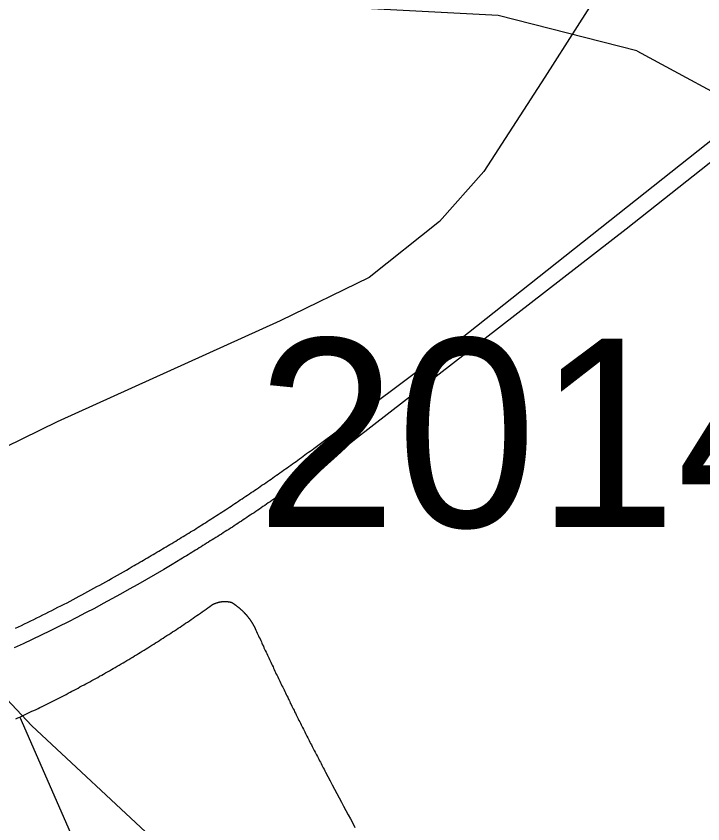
# Model space of a CAD drawing. Extents: x 1268485 to 1426702, y 514839 to 616766.
# Drawn here: x 1382645 to 1383183, y 546497 to 547131 of the extents above; entities that cross this region are included whole.
import ezdxf

# ---------------------------------------------------------------- set-up
doc = ezdxf.new("R2010")
doc.units = 0
for name, color, linetype in [('Old_Level_3', 7, 'Continuous'), ('Old_Level_32', 7, 'Continuous'), ('Old_Level_35', 7, 'Continuous'), ('Old_Level_44', 7, 'Continuous'), ('Old_Level_58', 7, 'Continuous'), ('Old_Level_8', 7, 'Continuous')]:
    doc.layers.add(name, color=color, linetype=linetype)

msp = doc.modelspace()

# ---------------------------------------------------------------- linework, layer by layer
at = {"layer": 'Old_Level_3'}
msp.add_lwpolyline([(1382405.699, 547207.27), (1382399.24, 547103.937), (1382418.615, 546981.229), (1382476.74, 546800.395), (1382554.24, 546684.145), (1382657.574, 546574.354), (1382754.449, 546483.936), (1382915.907, 546406.436), (1382993.407, 546380.603), (1383135.49, 546348.312)], dxfattribs=at)
at = {"layer": 'Old_Level_32'}
msp.add_lwpolyline([(1383160.923, 547241.887), (1383059.608, 547082.779), (1383011.833, 547008.813), (1382977.029, 546969.696), (1382921.863, 546925.64), (1382852.234, 546891.863), (1382677.405, 546812.56), (1382500.305, 546725.914), (1382347.423, 546661.296), (1382271.739, 546637.799), (1382208.165, 546626.05), (1382171.08, 546620.177), (1382116.587, 546621.645), (1382056.041, 546623.114), (1381992.466, 546633.394), (1381910.727, 546653.954), (1381803.257, 546690.668), (1381669.716, 546753.692), (1381584.757, 546789.573), (1381494.8, 546832.241), (1381371.359, 546925.337), (1381354.867, 546957.338)], dxfattribs=at)
at = {"layer": 'Old_Level_35'}
for points in [[(1382798.252, 546668.804), (1382798.354, 546668.855), (1382798.457, 546668.957), (1382798.662, 546669.06), (1382798.867, 546669.111), (1382798.97, 546669.214), (1382799.175, 546669.316), (1382799.277, 546669.367), (1382799.38, 546669.419), (1382799.482, 546669.521), (1382799.585, 546669.624), (1382799.892, 546669.675), (1382799.995, 546669.727), (1382800.097, 546669.829), (1382800.2, 546669.88), (1382800.405, 546669.932), (1382800.508, 546669.982), (1382800.713, 546670.085), (1382800.918, 546670.188), (1382801.02, 546670.239), (1382801.123, 546670.29), (1382801.225, 546670.393), (1382801.533, 546670.444), (1382801.635, 546670.495), (1382801.738, 546670.495), (1382801.84, 546670.547), (1382802.148, 546670.649), (1382802.25, 546670.7), (1382802.353, 546670.752), (1382802.456, 546670.803), (1382802.661, 546670.854), (1382802.866, 546670.854), (1382802.968, 546670.957), (1382803.173, 546671.008), (1382803.276, 546671.059), (1382803.481, 546671.059), (1382803.583, 546671.11), (1382803.788, 546671.213), (1382803.891, 546671.213), (1382804.096, 546671.264), (1382804.301, 546671.315), (1382804.404, 546671.315), (1382804.609, 546671.367), (1382804.711, 546671.367), (1382804.916, 546671.418), (1382805.019, 546671.418), (1382805.224, 546671.52), (1382805.326, 546671.52), (1382805.531, 546671.572), (1382805.736, 546671.572), (1382805.839, 546671.623), (1382806.044, 546671.623), (1382806.146, 546671.623), (1382806.352, 546671.675), (1382806.454, 546671.675), (1382806.659, 546671.675), (1382806.864, 546671.725), (1382806.967, 546671.725), (1382807.172, 546671.725), (1382807.274, 546671.725), (1382807.479, 546671.828), (1382807.582, 546671.828), (1382807.787, 546671.828), (1382807.992, 546671.828), (1382808.094, 546671.828), (1382808.3, 546671.828), (1382808.505, 546671.828), (1382808.607, 546671.828), (1382808.71, 546671.828), (1382808.915, 546671.828), (1382809.12, 546671.828), (1382809.222, 546671.828), (1382809.325, 546671.828), (1382809.632, 546671.828), (1382809.735, 546671.828), (1382809.837, 546671.828), (1382810.145, 546671.828), (1382810.248, 546671.828), (1382810.35, 546671.725), (1382810.658, 546671.725), (1382810.76, 546671.725), (1382810.863, 546671.725), (1382810.965, 546671.675), (1382811.273, 546671.675), (1382811.375, 546671.675), (1382811.478, 546671.623), (1382811.785, 546671.623), (1382811.888, 546671.623), (1382811.99, 546671.572), (1382812.093, 546671.572), (1382812.401, 546671.52), (1382812.503, 546671.52), (1382812.606, 546671.418), (1382812.913, 546671.418), (1382813.016, 546671.367), (1382813.118, 546671.367), (1382813.221, 546671.315), (1382813.528, 546671.315), (1382813.631, 546671.264), (1382813.733, 546671.213)], [(1382813.733, 546671.213), (1382814.041, 546671.059), (1382814.246, 546670.957), (1382814.451, 546670.752), (1382814.759, 546670.649), (1382814.964, 546670.444), (1382815.271, 546670.29), (1382815.476, 546670.137), (1382815.784, 546669.982), (1382815.989, 546669.829), (1382816.091, 546669.675), (1382816.399, 546669.521), (1382816.604, 546669.316), (1382816.912, 546669.214), (1382817.117, 546669.009), (1382817.424, 546668.804), (1382817.629, 546668.701), (1382817.834, 546668.496), (1382818.039, 546668.291), (1382818.245, 546668.137), (1382818.45, 546667.984), (1382818.757, 546667.829), (1382818.962, 546667.624), (1382819.167, 546667.419), (1382819.372, 546667.266), (1382819.577, 546667.061), (1382819.885, 546666.856), (1382820.09, 546666.753), (1382820.295, 546666.548), (1382820.5, 546666.394), (1382820.705, 546666.189), (1382820.91, 546665.984), (1382821.115, 546665.728), (1382821.423, 546665.574), (1382821.628, 546665.369), (1382821.73, 546665.164), (1382822.038, 546665.01), (1382822.243, 546664.805), (1382822.346, 546664.651), (1382822.653, 546664.446), (1382822.858, 546664.19), (1382822.961, 546663.985), (1382823.268, 546663.831), (1382823.371, 546663.626), (1382823.576, 546663.37), (1382823.883, 546663.165), (1382823.986, 546663.011), (1382824.294, 546662.755), (1382824.396, 546662.55), (1382824.601, 546662.396), (1382824.704, 546662.14), (1382825.011, 546661.935), (1382825.216, 546661.678), (1382825.421, 546661.524), (1382825.626, 546661.319), (1382825.729, 546661.063), (1382826.037, 546660.858), (1382826.139, 546660.602), (1382826.242, 546660.448), (1382826.549, 546660.192), (1382826.652, 546659.935), (1382826.857, 546659.73), (1382826.959, 546659.525), (1382827.267, 546659.32), (1382827.369, 546659.064), (1382827.472, 546658.807), (1382827.779, 546658.602), (1382827.882, 546658.397), (1382828.087, 546658.141), (1382828.292, 546657.936), (1382828.395, 546657.679), (1382828.6, 546657.423), (1382828.702, 546657.167), (1382828.907, 546657.013), (1382829.01, 546656.757), (1382829.215, 546656.501), (1382829.42, 546656.244), (1382829.522, 546655.988), (1382829.727, 546655.834), (1382829.83, 546655.578), (1382830.035, 546655.321), (1382830.138, 546655.065), (1382830.24, 546654.809), (1382830.548, 546654.553), (1382830.65, 546654.296), (1382830.753, 546654.04), (1382830.855, 546653.835), (1382830.958, 546653.578), (1382831.163, 546653.322), (1382831.265, 546653.066), (1382831.47, 546652.81), (1382831.675, 546652.553), (1382831.778, 546652.297), (1382831.88, 546652.04), (1382831.983, 546651.835), (1382832.086, 546651.579), (1382832.291, 546651.323), (1382832.393, 546651.067), (1382832.496, 546650.81), (1382832.598, 546650.554)], [(1382648.051, 546581.195), (1382649.589, 546581.913), (1382651.23, 546582.682), (1382652.768, 546583.45), (1382654.408, 546584.168), (1382656.048, 546584.938), (1382657.586, 546585.706), (1382659.124, 546586.424), (1382660.765, 546587.193), (1382662.405, 546588.013), (1382663.84, 546588.731), (1382665.481, 546589.5), (1382667.121, 546590.32), (1382668.659, 546591.037), (1382670.299, 546591.807), (1382671.735, 546592.627), (1382673.375, 546593.447), (1382675.016, 546594.165), (1382676.451, 546594.985), (1382678.091, 546595.805), (1382679.629, 546596.574), (1382681.27, 546597.394), (1382682.705, 546598.163), (1382684.346, 546598.984), (1382685.883, 546599.804), (1382687.524, 546600.624), (1382688.959, 546601.444), (1382690.6, 546602.264), (1382692.138, 546603.085), (1382693.778, 546603.956), (1382695.213, 546604.776), (1382696.751, 546605.545), (1382698.392, 546606.365), (1382699.827, 546607.237), (1382701.467, 546608.057), (1382703.005, 546608.929), (1382704.543, 546609.749), (1382706.081, 546610.62), (1382707.619, 546611.44), (1382709.157, 546612.312), (1382710.592, 546613.183), (1382712.233, 546614.055), (1382713.77, 546614.875), (1382715.206, 546615.746), (1382716.744, 546616.618), (1382718.384, 546617.489), (1382719.922, 546618.361), (1382721.357, 546619.232), (1382722.895, 546620.104), (1382724.331, 546620.975), (1382725.971, 546621.898), (1382727.509, 546622.82), (1382729.047, 546623.692), (1382730.482, 546624.563), (1382732.02, 546625.486), (1382733.455, 546626.358), (1382734.993, 546627.332), (1382736.531, 546628.204), (1382737.967, 546629.126), (1382739.505, 546629.997), (1382741.042, 546630.92), (1382742.478, 546631.792), (1382744.016, 546632.765), (1382745.451, 546633.688), (1382746.989, 546634.611), (1382748.527, 546635.585), (1382749.962, 546636.508), (1382751.5, 546637.431), (1382753.038, 546638.354), (1382754.473, 546639.327), (1382756.011, 546640.25), (1382757.549, 546641.173), (1382758.984, 546642.147), (1382760.42, 546643.07), (1382761.855, 546643.993), (1382763.393, 546645.018), (1382764.828, 546645.941), (1382766.366, 546646.914), (1382767.802, 546647.889), (1382769.237, 546648.811), (1382770.775, 546649.836), (1382772.21, 546650.81), (1382773.646, 546651.733), (1382775.081, 546652.758), (1382776.619, 546653.732), (1382777.952, 546654.706), (1382779.49, 546655.68), (1382781.028, 546656.706), (1382782.36, 546657.679), (1382783.898, 546658.705), (1382785.334, 546659.679), (1382786.769, 546660.704), (1382788.204, 546661.678), (1382789.64, 546662.703), (1382791.075, 546663.678), (1382792.51, 546664.703), (1382794.048, 546665.728), (1382795.381, 546666.753), (1382796.919, 546667.727), (1382798.252, 546668.804)], [(1382832.598, 546650.554), (1382833.111, 546649.375), (1382833.623, 546648.247), (1382834.239, 546647.068), (1382834.751, 546645.941), (1382835.264, 546644.761), (1382835.776, 546643.633), (1382836.392, 546642.505), (1382836.904, 546641.327), (1382837.417, 546640.199), (1382837.827, 546639.02), (1382838.34, 546637.892), (1382838.955, 546636.764), (1382839.467, 546635.585), (1382839.98, 546634.458), (1382840.493, 546633.33), (1382841.108, 546632.15), (1382841.62, 546631.023), (1382842.133, 546629.792), (1382842.748, 546628.664), (1382843.261, 546627.588), (1382843.774, 546626.358), (1382844.286, 546625.23), (1382844.901, 546624.102), (1382845.414, 546622.923), (1382845.927, 546621.795), (1382846.542, 546620.667), (1382846.952, 546619.54), (1382847.464, 546618.361), (1382848.08, 546617.233), (1382848.592, 546616.105), (1382849.105, 546614.926), (1382849.72, 546613.798), (1382850.233, 546612.67), (1382850.745, 546611.543), (1382851.36, 546610.364), (1382851.873, 546609.236), (1382852.488, 546608.108), (1382853.001, 546606.981), (1382853.513, 546605.801), (1382854.129, 546604.673), (1382854.641, 546603.546), (1382855.256, 546602.418), (1382855.769, 546601.239), (1382856.282, 546600.111), (1382856.897, 546598.984), (1382857.409, 546597.856), (1382858.025, 546596.676), (1382858.537, 546595.549), (1382859.152, 546594.421), (1382859.665, 546593.293), (1382860.075, 546592.165), (1382860.793, 546591.037), (1382861.203, 546589.859), (1382861.921, 546588.731), (1382862.331, 546587.603), (1382863.048, 546586.475), (1382863.459, 546585.398), (1382864.176, 546584.271), (1382864.586, 546583.04), (1382865.201, 546581.913), (1382865.714, 546580.836), (1382866.329, 546579.709), (1382866.842, 546578.581), (1382867.457, 546577.453), (1382867.97, 546576.325), (1382868.585, 546575.198), (1382869.097, 546574.018), (1382869.713, 546572.89), (1382870.328, 546571.763), (1382870.84, 546570.635), (1382871.456, 546569.507), (1382871.968, 546568.379), (1382872.583, 546567.251), (1382873.096, 546566.124), (1382873.711, 546564.996), (1382874.326, 546563.868), (1382874.839, 546562.74), (1382875.454, 546561.612), (1382875.967, 546560.485), (1382876.582, 546559.357), (1382877.3, 546558.229), (1382877.71, 546557.101), (1382878.325, 546556.025), (1382878.837, 546554.897), (1382879.453, 546553.77), (1382880.17, 546552.642), (1382880.58, 546551.514), (1382881.298, 546550.386), (1382881.913, 546549.258), (1382882.426, 546548.131), (1382883.041, 546547.003), (1382883.656, 546545.875), (1382884.169, 546544.747), (1382884.784, 546543.62), (1382885.399, 546542.492), (1382885.912, 546541.364), (1382886.527, 546540.236), (1382887.142, 546539.108), (1382887.655, 546537.981)], [(1382644.976, 546579.862), (1382646.513, 546580.58), (1382648.051, 546581.195)], [(1382648.051, 546581.195), (1382737.967, 546375.887), (1382809.837, 546208), (1382860.588, 546089.993), (1382906.212, 545996.336)], [(1382887.655, 546537.981), (1382889.5, 546534.7), (1382891.243, 546531.316), (1382892.986, 546527.984), (1382894.729, 546524.703), (1382896.574, 546521.32), (1382898.42, 546517.988), (1382900.163, 546514.605), (1382901.906, 546511.324), (1382903.649, 546507.94), (1382905.392, 546504.608), (1382907.237, 546501.327), (1382908.98, 546497.944), (1382910.723, 546494.612)]]:
    msp.add_lwpolyline(points, dxfattribs=at)
at = {"layer": 'Old_Level_44'}
for points in [[(1382878.53, 546791.733), (1382992.129, 546876.727), (1383609.13, 547365.776), (1383850.784, 547556.833), (1384091.003, 547741.175)], [(1384091.003, 547741.175), (1383854.783, 547543.864), (1383542.386, 547295.494), (1383123.26, 546963.566), (1382912.876, 546800.242)], [(1382912.876, 546800.242), (1382911.543, 546799.165), (1382910.21, 546798.14), (1382908.878, 546797.115), (1382907.545, 546796.039), (1382906.109, 546795.013), (1382904.879, 546793.988), (1382903.546, 546792.963), (1382902.111, 546791.938), (1382900.778, 546790.861), (1382899.343, 546789.887), (1382898.112, 546788.81), (1382896.779, 546787.837), (1382895.344, 546786.76), (1382894.011, 546785.734), (1382892.576, 546784.709), (1382891.243, 546783.684), (1382889.91, 546782.71), (1382888.577, 546781.685), (1382887.245, 546780.608), (1382885.912, 546779.634), (1382884.476, 546778.609), (1382883.144, 546777.635), (1382881.708, 546776.61), (1382880.375, 546775.584), (1382879.042, 546774.559), (1382877.607, 546773.585), (1382876.274, 546772.56), (1382874.839, 546771.586), (1382873.506, 546770.56), (1382872.173, 546769.587), (1382870.738, 546768.562), (1382869.405, 546767.587), (1382867.97, 546766.614), (1382866.637, 546765.639), (1382865.201, 546764.614), (1382863.869, 546763.64), (1382862.331, 546762.615), (1382860.998, 546761.692), (1382859.665, 546760.667), (1382858.23, 546759.693), (1382856.897, 546758.77), (1382855.461, 546757.745), (1382854.129, 546756.771), (1382852.796, 546755.797), (1382851.258, 546754.823), (1382849.925, 546753.9), (1382848.49, 546752.875), (1382847.157, 546751.952), (1382845.722, 546750.927), (1382844.286, 546750.004), (1382842.851, 546748.979), (1382841.518, 546748.056), (1382840.083, 546747.134), (1382838.647, 546746.108), (1382837.212, 546745.186), (1382835.879, 546744.263), (1382834.546, 546743.289), (1382833.008, 546742.366), (1382831.675, 546741.392), (1382830.24, 546740.418), (1382828.702, 546739.495), (1382827.369, 546738.572), (1382826.037, 546737.65), (1382824.499, 546736.676), (1382823.166, 546735.753), (1382821.73, 546734.831), (1382820.295, 546733.856), (1382818.86, 546732.933), (1382817.527, 546732.011), (1382815.989, 546731.088), (1382814.656, 546730.165), (1382813.118, 546729.243), (1382811.785, 546728.32), (1382810.248, 546727.397), (1382808.915, 546726.526), (1382807.479, 546725.552), (1382806.044, 546724.629), (1382804.609, 546723.758), (1382803.173, 546722.835), (1382801.738, 546721.861), (1382800.2, 546720.99), (1382798.867, 546720.067), (1382797.329, 546719.195), (1382795.996, 546718.272), (1382794.458, 546717.401), (1382793.023, 546716.478), (1382791.588, 546715.556), (1382790.152, 546714.684), (1382788.717, 546713.761), (1382787.282, 546712.89), (1382785.846, 546712.018), (1382784.411, 546711.147), (1382782.873, 546710.173), (1382781.54, 546709.302), (1382780.002, 546708.43), (1382778.669, 546707.559), (1382777.132, 546706.687), (1382775.594, 546705.816), (1382774.261, 546704.944)], [(1382736.121, 546699.152), (1382737.659, 546699.92), (1382739.094, 546700.792), (1382740.632, 546701.663), (1382742.17, 546702.483), (1382743.606, 546703.355), (1382745.143, 546704.226), (1382746.579, 546705.149), (1382748.117, 546705.918), (1382749.45, 546706.789), (1382750.987, 546707.712), (1382752.525, 546708.584), (1382753.961, 546709.455), (1382755.499, 546710.327), (1382757.036, 546711.198), (1382758.369, 546712.07), (1382759.907, 546712.941), (1382761.343, 546713.813), (1382762.88, 546714.684), (1382764.418, 546715.556), (1382765.751, 546716.427), (1382767.289, 546717.299), (1382768.724, 546718.17), (1382770.262, 546719.144), (1382771.595, 546720.015), (1382773.133, 546720.887), (1382774.671, 546721.81), (1382776.004, 546722.681), (1382777.542, 546723.553), (1382778.977, 546724.475), (1382780.515, 546725.398), (1382781.848, 546726.269), (1382783.386, 546727.192), (1382784.924, 546728.064), (1382786.256, 546728.987), (1382787.794, 546729.96), (1382789.127, 546730.832), (1382790.665, 546731.755), (1382792.1, 546732.626), (1382793.536, 546733.549), (1382794.971, 546734.523), (1382796.406, 546735.394), (1382797.842, 546736.317), (1382799.38, 546737.24), (1382800.713, 546738.214), (1382802.25, 546739.137), (1382803.583, 546740.059), (1382805.121, 546740.93), (1382806.454, 546741.853), (1382807.992, 546742.828), (1382809.325, 546743.75), (1382810.863, 546744.673), (1382812.298, 546745.647), (1382813.733, 546746.569), (1382815.169, 546747.492), (1382816.604, 546748.517), (1382818.039, 546749.44), (1382819.475, 546750.363), (1382820.91, 546751.337), (1382822.243, 546752.26), (1382823.781, 546753.234), (1382825.114, 546754.208), (1382826.652, 546755.131), (1382827.985, 546756.053), (1382829.42, 546757.079), (1382830.855, 546758.001), (1382832.291, 546758.975), (1382833.623, 546759.949), (1382835.161, 546760.923), (1382836.494, 546761.897), (1382837.827, 546762.871), (1382839.365, 546763.794), (1382840.8, 546764.819), (1382842.133, 546765.742), (1382843.671, 546766.767), (1382845.004, 546767.741), (1382846.337, 546768.664), (1382847.772, 546769.689), (1382849.207, 546770.663), (1382850.643, 546771.688), (1382851.976, 546772.611), (1382853.411, 546773.636), (1382854.846, 546774.611), (1382856.282, 546775.636), (1382857.615, 546776.61), (1382859.05, 546777.635), (1382860.383, 546778.609), (1382861.716, 546779.634), (1382863.253, 546780.608), (1382864.586, 546781.633), (1382866.022, 546782.608), (1382867.355, 546783.633), (1382868.79, 546784.607), (1382870.123, 546785.632), (1382871.456, 546786.606), (1382872.891, 546787.682), (1382874.224, 546788.708), (1382875.762, 546789.682), (1382877.094, 546790.707), (1382878.53, 546791.733)], [(1382774.261, 546704.944), (1382767.494, 546700.894), (1382760.83, 546696.896), (1382754.166, 546692.948), (1382747.399, 546689.001), (1382740.632, 546685.105), (1382733.866, 546681.312), (1382726.996, 546677.519), (1382720.23, 546673.776), (1382713.36, 546670.085), (1382706.491, 546666.394), (1382699.622, 546662.806), (1382692.65, 546659.166), (1382685.781, 546655.68), (1382678.707, 546652.195), (1382671.735, 546648.709), (1382664.763, 546645.325), (1382657.791, 546641.942), (1382650.717, 546638.609), (1382643.643, 546635.329)], [(1382644.77, 546650.81), (1382647.129, 546651.938), (1382649.487, 546653.066), (1382651.845, 546654.245), (1382654.203, 546655.373), (1382656.663, 546656.552), (1382659.022, 546657.731), (1382661.38, 546658.859), (1382663.738, 546660.037), (1382666.096, 546661.268), (1382668.454, 546662.447), (1382670.915, 546663.626), (1382673.273, 546664.805), (1382675.631, 546666.086), (1382677.989, 546667.266), (1382680.347, 546668.445), (1382682.705, 546669.675), (1382685.166, 546670.854), (1382687.421, 546672.135), (1382689.779, 546673.366), (1382692.138, 546674.648), (1382694.496, 546675.878), (1382696.751, 546677.108), (1382699.109, 546678.39), (1382701.467, 546679.62), (1382703.723, 546680.85), (1382706.081, 546682.132), (1382708.542, 546683.413), (1382710.797, 546684.695), (1382713.155, 546685.977), (1382715.411, 546687.259), (1382717.769, 546688.54), (1382720.025, 546689.873), (1382722.383, 546691.205), (1382724.638, 546692.487), (1382726.996, 546693.82), (1382729.252, 546695.101), (1382731.61, 546696.434), (1382733.866, 546697.767), (1382736.121, 546699.152)]]:
    msp.add_lwpolyline(points, dxfattribs=at)
at = {"layer": 'Old_Level_58'}
for points in [[(1383131.625, 547103.42), (1383022.89, 547131.132), (1382670.329, 547149.834), (1382466.343, 547109.676), (1382396.119, 547052.786), (1382275.734, 546989.203), (1382248.982, 546915.581), (1382182.102, 546865.383), (1382128.597, 546851.997), (1382026.716, 546867.729), (1381927.11, 546917.209), (1381860.913, 546992.97), (1381680.643, 547117.099), (1381547.926, 547494.123), (1381379.255, 548225.686), (1381315.642, 548310.627), (1381146.925, 548684.184), (1381070.313, 548992.903), (1381057.252, 549013.822), (1381003.611, 549236.576)], [(1383131.625, 547103.42), (1383022.89, 547131.132), (1382670.329, 547149.834), (1382466.343, 547109.676), (1382396.119, 547052.786), (1382275.734, 546989.203), (1382248.982, 546915.581), (1382182.102, 546865.383), (1382128.597, 546851.997), (1382026.716, 546867.729), (1381927.11, 546917.209), (1381860.913, 546992.97), (1381680.643, 547117.099), (1381547.926, 547494.123), (1381379.255, 548225.686), (1381315.642, 548310.627), (1381146.925, 548684.184), (1381070.313, 548992.903), (1381057.252, 549013.822), (1381003.611, 549236.576)], [(1383131.625, 547103.42), (1383225.436, 547052.786), (1383315.725, 546989.203), (1383409.357, 546865.383), (1383439.454, 546748.257), (1383476.238, 546473.846), (1383456.174, 546125.814), (1383402.708, 545912.867), (1383389.331, 545785.701), (1383342.515, 545685.307), (1383299.042, 545574.873)], [(1383131.625, 547103.42), (1383225.436, 547052.786), (1383315.725, 546989.203), (1383409.357, 546865.383), (1383439.454, 546748.257), (1383476.238, 546473.846), (1383456.174, 546125.814), (1383402.708, 545912.867), (1383389.331, 545785.701), (1383342.515, 545685.307), (1383299.042, 545574.873)]]:
    msp.add_lwpolyline(points, dxfattribs=at)

# ---------------------------------------------------------------- texts
at = {"layer": 'Old_Level_8'}
msp.add_text('2014', height=147.6375, dxfattribs=at).set_placement((1382833.556, 546730.149))

doc.saveas('drawing.dxf')
